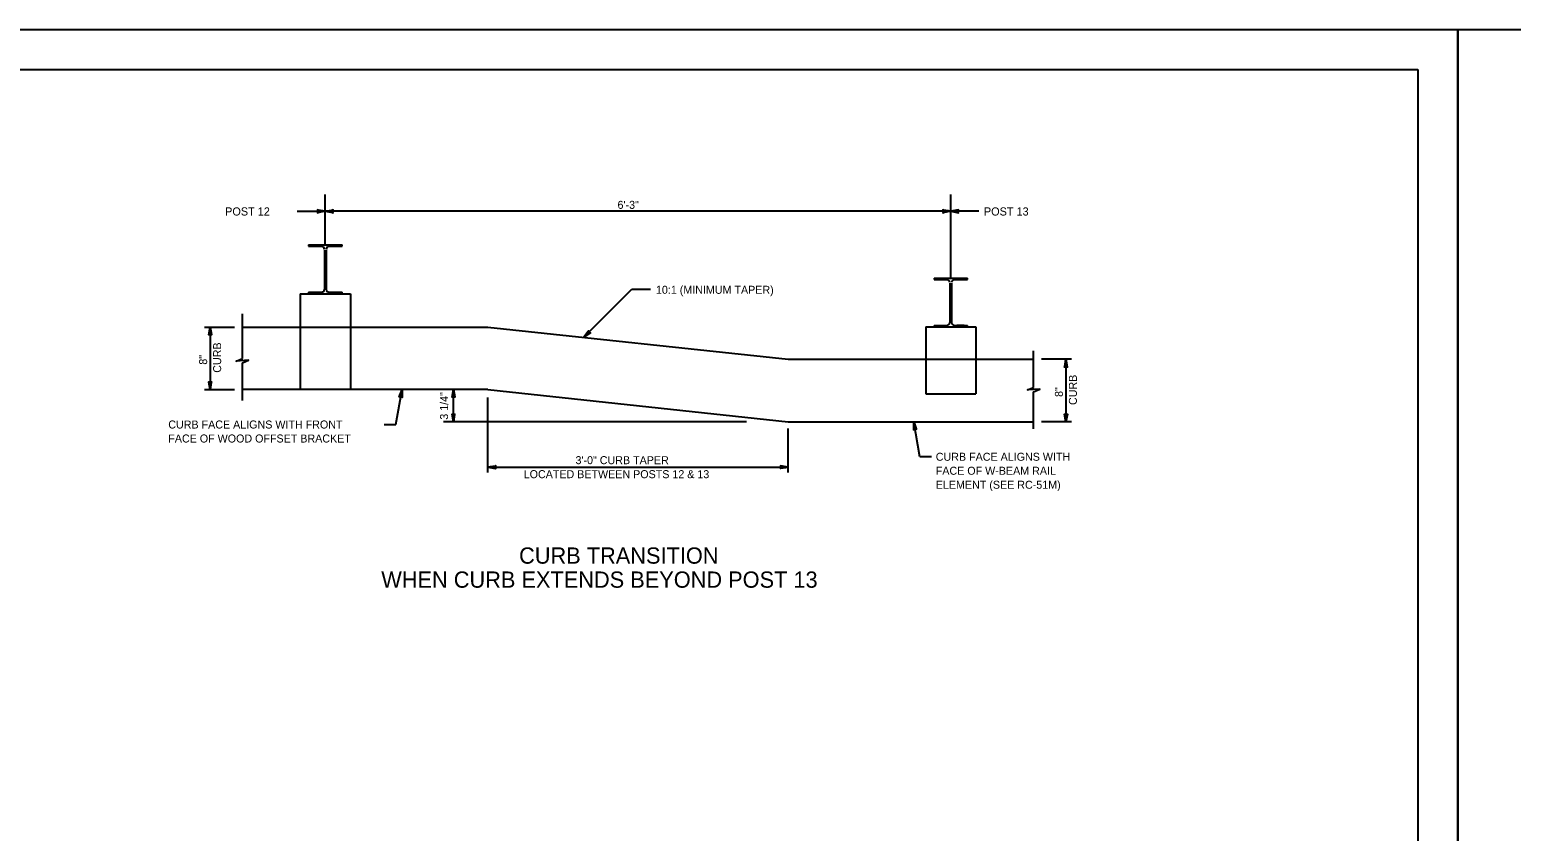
# Model space of a CAD drawing. Extents: x 632007860 to 635435983, y 295418622 to 297794622.
# Drawn here: x 633154598 to 633709860, y 297493872 to 297794622 of the extents above; entities that cross this region are included whole.
import ezdxf

# ---------------------------------------------------------------- set-up
doc = ezdxf.new("R2010")
doc.units = 0
for name, color, linetype in [('1', 7, 'Continuous'), ('PLT-BNDY', 7, 'Continuous'), ('S-ABUT', 7, 'Continuous'), ('S-DETL-DIMS', 7, 'Continuous'), ('S-DETL-T120', 7, 'Continuous'), ('S-DETL-T175', 7, 'Continuous'), ('S-MISC-CNTR-WT01', 7, 'Continuous'), ('S-STEL', 7, 'Continuous')]:
    doc.layers.add(name, color=color, linetype=linetype)

msp = doc.modelspace()

# ---------------------------------------------------------------- linework, layer by layer
at = {"layer": '1'}
for p, q in [((632888860, 297779622), (633674860, 297779622)), ((633674860, 297779622), (633674860, 297215622))]:
    msp.add_line(p, q, dxfattribs=at)
at = {"layer": 'PLT-BNDY'}
for points in [[(632848860, 297794622), (633689860, 297794622), (633689860, 297200622), (632848860, 297200622)], [(633689860, 297794622), (634530860, 297794622), (634530860, 297200622), (633689860, 297200622)]]:
    msp.add_lwpolyline(points, close=True, dxfattribs=at)
at = {"layer": 'S-ABUT'}
for p, q in [((633234324, 297683067), (633256017, 297683067)), ((633256017, 297683067), (633274789, 297683067)), ((633274789, 297683067), (633326338, 297683067)), ((633490380, 297670966), (633509153, 297670966)), ((633509153, 297670966), (633530845, 297670966)), ((633326338, 297659622), (633234324, 297659622)), ((633326338, 297659622), (633438832, 297647521))]:
    msp.add_line(p, q, dxfattribs=at)
at = {"layer": 'S-DETL-DIMS'}
for p, q in [((633254866, 297726461), (633265403, 297726461)), ((633499766, 297726461), (633265403, 297726461)), ((633510304, 297726461), (633499766, 297726461)), ((633362293, 297679200), (633380291, 297697209)), ((633380291, 297697209), (633387277, 297697209)), ((633234324, 297671193), (633234324, 297688070)), ((633220183, 297683067), (633231427, 297683067)), ((633222239, 297683067), (633222239, 297659622)), ((633530845, 297660368), (633530845, 297674117)), ((633544987, 297670966), (633533742, 297670966)), ((633542931, 297670966), (633542931, 297647521)), ((633234324, 297655455), (633234324, 297669631)), ((633220183, 297659622), (633231427, 297659622)), ((633291841, 297646463), (633294149, 297659622)), ((633313442, 297647521), (633313442, 297659622)), ((633326338, 297628436), (633326338, 297656680)), ((633530845, 297644889), (633530845, 297658806)), ((633287508, 297646463), (633291841, 297646463)), ((633423285, 297647521), (633309654, 297647521)), ((633438832, 297628436), (633438832, 297645043)), ((633488239, 297634362), (633485930, 297647521)), ((633544987, 297647521), (633533742, 297647521)), ((633492572, 297634362), (633488239, 297634362)), ((633326338, 297630492), (633438832, 297630492))]:
    msp.add_line(p, q, dxfattribs=at)
for points in [[(633265403, 297726461), (633262491, 297725915), (633262715, 297726071), (633262831, 297726266), (633262864, 297726461), (633262831, 297726657), (633262715, 297726852), (633262491, 297727008), (633265403, 297726461), (633262715, 297726852), (633262831, 297726657), (633265403, 297726461), (633262864, 297726461), (633262831, 297726266), (633265403, 297726461), (633262715, 297726071)], [(633265403, 297726461), (633268316, 297727008), (633268091, 297726852), (633267976, 297726657), (633267942, 297726461), (633267976, 297726266), (633268091, 297726071), (633268316, 297725915), (633265403, 297726461), (633268091, 297726071), (633267976, 297726266), (633265403, 297726461), (633267942, 297726461), (633267976, 297726657), (633265403, 297726461), (633268091, 297726852)], [(633499766, 297726461), (633496854, 297725915), (633497078, 297726071), (633497194, 297726266), (633497227, 297726461), (633497194, 297726657), (633497078, 297726852), (633496854, 297727008), (633499766, 297726461), (633497078, 297726852), (633497194, 297726657), (633499766, 297726461), (633497227, 297726461), (633497194, 297726266), (633499766, 297726461), (633497078, 297726071)], [(633499766, 297726461), (633496854, 297725915), (633497078, 297726071), (633497194, 297726266), (633497227, 297726461), (633497194, 297726657), (633497078, 297726852), (633496854, 297727008), (633499766, 297726461), (633497078, 297726852), (633497194, 297726657), (633499766, 297726461), (633497227, 297726461), (633497194, 297726266), (633499766, 297726461), (633497078, 297726071)], [(633499766, 297726461), (633502679, 297725915), (633502454, 297726071), (633502339, 297726266), (633502305, 297726461), (633502339, 297726657), (633502454, 297726852), (633502679, 297727008), (633499766, 297726461), (633502454, 297726852), (633502339, 297726657), (633499766, 297726461), (633502305, 297726461), (633502339, 297726266), (633499766, 297726461), (633502454, 297726071)], [(633222239, 297683067), (633222785, 297680155), (633222707, 297680267), (633222629, 297680379), (633222532, 297680437), (633222434, 297680495), (633222336, 297680512), (633222239, 297680529), (633222141, 297680512), (633222043, 297680495), (633221946, 297680437), (633221848, 297680379), (633221770, 297680267), (633221693, 297680155), (633222239, 297683067), (633221770, 297680267), (633221848, 297680379), (633222239, 297683067), (633221946, 297680437), (633222043, 297680495), (633222239, 297683067), (633222141, 297680512), (633222239, 297680529), (633222239, 297683067), (633222336, 297680512), (633222434, 297680495), (633222239, 297683067), (633222532, 297680437), (633222629, 297680379), (633222239, 297683067), (633222707, 297680267)], [(633362293, 297679200), (633363993, 297681685), (633363968, 297681549), (633363943, 297681412), (633363972, 297681300), (633364001, 297681189), (633364059, 297681107), (633364117, 297681024), (633364199, 297680966), (633364281, 297680908), (633364393, 297680880), (633364505, 297680851), (633364641, 297680876), (633364778, 297680901), (633362293, 297679200), (633364641, 297680876), (633364505, 297680851), (633362293, 297679200), (633364393, 297680880), (633364281, 297680908), (633362293, 297679200), (633364199, 297680966), (633364117, 297681024), (633362293, 297679200), (633364059, 297681107), (633364001, 297681189), (633362293, 297679200), (633363972, 297681300), (633363943, 297681412), (633362293, 297679200), (633363968, 297681549)], [(633234324, 297669631), (633236668, 297670582), (633231981, 297670299), (633234324, 297671193)], [(633542931, 297670966), (633542385, 297668054), (633542462, 297668166), (633542540, 297668278), (633542638, 297668336), (633542735, 297668394), (633542833, 297668411), (633542931, 297668427), (633543028, 297668411), (633543126, 297668394), (633543224, 297668336), (633543321, 297668278), (633543399, 297668166), (633543477, 297668054), (633542931, 297670966), (633543399, 297668166), (633543321, 297668278), (633542931, 297670966), (633543224, 297668336), (633543126, 297668394), (633542931, 297670966), (633543028, 297668411), (633542931, 297668427), (633542931, 297670966), (633542833, 297668411), (633542735, 297668394), (633542931, 297670966), (633542638, 297668336), (633542540, 297668278), (633542931, 297670966), (633542462, 297668166)], [(633222239, 297659622), (633222785, 297662535), (633222707, 297662422), (633222629, 297662310), (633222532, 297662252), (633222434, 297662195), (633222336, 297662178), (633222239, 297662161), (633222141, 297662178), (633222043, 297662195), (633221946, 297662252), (633221848, 297662310), (633221770, 297662422), (633221693, 297662535), (633222239, 297659622), (633221770, 297662422), (633221848, 297662310), (633222239, 297659622), (633221946, 297662252), (633222043, 297662195), (633222239, 297659622), (633222141, 297662178), (633222239, 297662161), (633222239, 297659622), (633222336, 297662178), (633222434, 297662195), (633222239, 297659622), (633222532, 297662252), (633222629, 297662310), (633222239, 297659622), (633222707, 297662422)], [(633294149, 297659622), (633294215, 297656660), (633294157, 297656783), (633294098, 297656906), (633294011, 297656979), (633293925, 297657052), (633293831, 297657085), (633293737, 297657117), (633293638, 297657116), (633293539, 297657116), (633293433, 297657074), (633293328, 297657033), (633293233, 297656935), (633293138, 297656837), (633294149, 297659622), (633293233, 297656935), (633293328, 297657033), (633294149, 297659622), (633293433, 297657074), (633293539, 297657116), (633294149, 297659622), (633293638, 297657116), (633293737, 297657117), (633294149, 297659622), (633293831, 297657085), (633293925, 297657052), (633294149, 297659622), (633294011, 297656979), (633294098, 297656906), (633294149, 297659622), (633294157, 297656783)], [(633313442, 297659622), (633313988, 297656710), (633313910, 297656822), (633313832, 297656934), (633313735, 297656992), (633313637, 297657050), (633313539, 297657066), (633313442, 297657083), (633313344, 297657066), (633313246, 297657050), (633313149, 297656992), (633313051, 297656934), (633312973, 297656822), (633312895, 297656710), (633313442, 297659622), (633312973, 297656822), (633313051, 297656934), (633313442, 297659622), (633313149, 297656992), (633313246, 297657050), (633313442, 297659622), (633313344, 297657066), (633313442, 297657083), (633313442, 297659622), (633313539, 297657066), (633313637, 297657050), (633313442, 297659622), (633313735, 297656992), (633313832, 297656934), (633313442, 297659622), (633313910, 297656822)], [(633530845, 297658806), (633533189, 297659757), (633528502, 297659473), (633530845, 297660368)], [(633313442, 297647521), (633313988, 297650434), (633313910, 297650321), (633313832, 297650209), (633313735, 297650151), (633313637, 297650093), (633313539, 297650077), (633313442, 297650060), (633313344, 297650077), (633313246, 297650093), (633313149, 297650151), (633313051, 297650209), (633312973, 297650321), (633312895, 297650434), (633313442, 297647521), (633312973, 297650321), (633313051, 297650209), (633313442, 297647521), (633313149, 297650151), (633313246, 297650093), (633313442, 297647521), (633313344, 297650077), (633313442, 297650060), (633313442, 297647521), (633313539, 297650077), (633313637, 297650093), (633313442, 297647521), (633313735, 297650151), (633313832, 297650209), (633313442, 297647521), (633313910, 297650321)], [(633542931, 297647521), (633542385, 297650434), (633542462, 297650321), (633542540, 297650209), (633542638, 297650151), (633542735, 297650093), (633542833, 297650077), (633542931, 297650060), (633543028, 297650077), (633543126, 297650093), (633543224, 297650151), (633543321, 297650209), (633543399, 297650321), (633543477, 297650434), (633542931, 297647521), (633543399, 297650321), (633543321, 297650209), (633542931, 297647521), (633543224, 297650151), (633543126, 297650093), (633542931, 297647521), (633543028, 297650077), (633542931, 297650060), (633542931, 297647521), (633542833, 297650077), (633542735, 297650093), (633542931, 297647521), (633542638, 297650151), (633542540, 297650209), (633542931, 297647521), (633542462, 297650321)], [(633485930, 297647521), (633485864, 297644558), (633485923, 297644682), (633485981, 297644805), (633486068, 297644878), (633486155, 297644951), (633486249, 297644983), (633486343, 297645016), (633486442, 297645015), (633486541, 297645014), (633486647, 297644973), (633486752, 297644932), (633486847, 297644834), (633486942, 297644736), (633485930, 297647521), (633486847, 297644834), (633486752, 297644932), (633485930, 297647521), (633486647, 297644973), (633486541, 297645014), (633485930, 297647521), (633486442, 297645015), (633486343, 297645016), (633485930, 297647521), (633486249, 297644983), (633486155, 297644951), (633485930, 297647521), (633486068, 297644878), (633485981, 297644805), (633485930, 297647521), (633485923, 297644682)], [(633326338, 297630492), (633329250, 297631038), (633329138, 297630960), (633329026, 297630883), (633328968, 297630785), (633328910, 297630687), (633328893, 297630590), (633328876, 297630492), (633328893, 297630394), (633328910, 297630297), (633328968, 297630199), (633329026, 297630101), (633329138, 297630024), (633329250, 297629946), (633326338, 297630492), (633329138, 297630024), (633329026, 297630101), (633326338, 297630492), (633328968, 297630199), (633328910, 297630297), (633326338, 297630492), (633328893, 297630394), (633328876, 297630492), (633326338, 297630492), (633328893, 297630590), (633328910, 297630687), (633326338, 297630492), (633328968, 297630785), (633329026, 297630883), (633326338, 297630492), (633329138, 297630960)], [(633438832, 297630492), (633435919, 297629946), (633436031, 297630024), (633436144, 297630101), (633436202, 297630199), (633436259, 297630297), (633436276, 297630394), (633436293, 297630492), (633436276, 297630590), (633436259, 297630687), (633436202, 297630785), (633436144, 297630883), (633436031, 297630960), (633435919, 297631038), (633438832, 297630492), (633436031, 297630960), (633436144, 297630883), (633438832, 297630492), (633436202, 297630785), (633436259, 297630687), (633438832, 297630492), (633436276, 297630590), (633436293, 297630492), (633438832, 297630492), (633436276, 297630394), (633436259, 297630297), (633438832, 297630492), (633436202, 297630199), (633436144, 297630101), (633438832, 297630492), (633436031, 297630024)]]:
    msp.add_lwpolyline(points, dxfattribs=at)
at = {"layer": 'S-DETL-T120'}
for p, q in [((633326338, 297683067), (633438832, 297670966)), ((633438832, 297670966), (633490380, 297670966)), ((633438832, 297647521), (633530845, 297647521))]:
    msp.add_line(p, q, dxfattribs=at)
at = {"layer": 'S-MISC-CNTR-WT01'}
for p, q in [((633265403, 297713924), (633265403, 297732749)), ((633499766, 297701431), (633499766, 297732749))]:
    msp.add_line(p, q, dxfattribs=at)
at = {"layer": 'S-STEL'}
for p, q in [((633259140, 297713924), (633271666, 297713924)), ((633259140, 297713924), (633259140, 297713339)), ((633259140, 297713339), (633263937, 297713339)), ((633265111, 297712064), (633265111, 297697228)), ((633265696, 297712064), (633265696, 297697228)), ((633266869, 297713339), (633271666, 297713339)), ((633271666, 297713339), (633271666, 297713924)), ((633493504, 297701431), (633506029, 297701431)), ((633493504, 297701431), (633493504, 297700846)), ((633493504, 297700846), (633498300, 297700846)), ((633499474, 297699571), (633499474, 297684736)), ((633500059, 297699571), (633500059, 297684736)), ((633501232, 297700846), (633506029, 297700846)), ((633506029, 297700846), (633506029, 297701431)), ((633256017, 297695564), (633274789, 297695564)), ((633256017, 297695564), (633256017, 297659622)), ((633259140, 297696149), (633259140, 297695564)), ((633259140, 297696149), (633263937, 297696149)), ((633259140, 297695564), (633271666, 297695564)), ((633266869, 297696149), (633271666, 297696149)), ((633267969, 297696149), (633270703, 297696149)), ((633271666, 297695564), (633271666, 297696149)), ((633274789, 297695564), (633274789, 297659622)), ((633490380, 297683072), (633509153, 297683072)), ((633490380, 297683072), (633490380, 297658061)), ((633493504, 297683657), (633493504, 297683072)), ((633493504, 297683657), (633498300, 297683657)), ((633493504, 297683072), (633506029, 297683072)), ((633501232, 297683657), (633506029, 297683657)), ((633504806, 297683663), (633502072, 297683663)), ((633506029, 297683072), (633506029, 297683657)), ((633509153, 297683072), (633509153, 297658061)), ((633490380, 297658061), (633509153, 297658061))]:
    msp.add_line(p, q, dxfattribs=at)
for centre, start, end in [((633263984, 297712212), 2.38198, 92.38198), ((633266822, 297712212), 87.61802, 177.61802), ((633498347, 297699719), 2.38198, 92.38198), ((633501186, 297699719), 87.61802, 177.61802), ((633263984, 297697275), 267.61802, 357.61802), ((633266822, 297697275), 182.38198, 272.38198), ((633498347, 297684782), 267.61802, 357.61802), ((633501186, 297684782), 182.38198, 272.38198)]:
    msp.add_arc(centre, 1128, start, end, dxfattribs=at)

# ---------------------------------------------------------------- texts
at = {"layer": 'S-DETL-T120'}
for s, height, p in [('   POST 12', 3048, (633224460, 297724887)), ('6\'-3"', 2999.8, (633374901, 297727392)), ('   POST 13', 3048, (633508798, 297724887)), ('10:1 (MINIMUM TAPER)', 2999.85, (633389301, 297695528)), ('CURB FACE ALIGNS WITH FRONT', 2999.85, (633206552, 297644995)), ('FACE OF WOOD OFFSET BRACKET', 2999.85, (633206552, 297639745)), ('3\'-0" CURB TAPER', 2999.85, (633359153, 297631617)), ('CURB FACE ALIGNS WITH', 2999.85, (633494166, 297632897)), ('LOCATED BETWEEN POSTS 12 & 13', 2999.85, (633339737, 297626367)), ('FACE OF W-BEAM RAIL', 2999.85, (633494166, 297627648)), ('ELEMENT (SEE RC-51M)', 2999.85, (633494166, 297622398))]:
    msp.add_text(s, height=height, dxfattribs=at).set_placement(p)
for s, p in [('CURB', (633226363, 297665912)), ('8"', (633221114, 297668935)), ('CURB', (633547055, 297653811)), ('8"', (633541806, 297656834)), ('3 1/4"', (633311400, 297648291))]:
    msp.add_text(s, height=2999.8, rotation=90, dxfattribs=at).set_placement(p)
at = {"layer": 'S-DETL-T175'}
for s, p in [('CURB TRANSITION', (633338017, 297594293)), ('WHEN CURB EXTENDS BEYOND POST 13', (633286369, 297585269))]:
    msp.add_text(s, height=6096, dxfattribs=at).set_placement(p)

doc.saveas('drawing.dxf')
